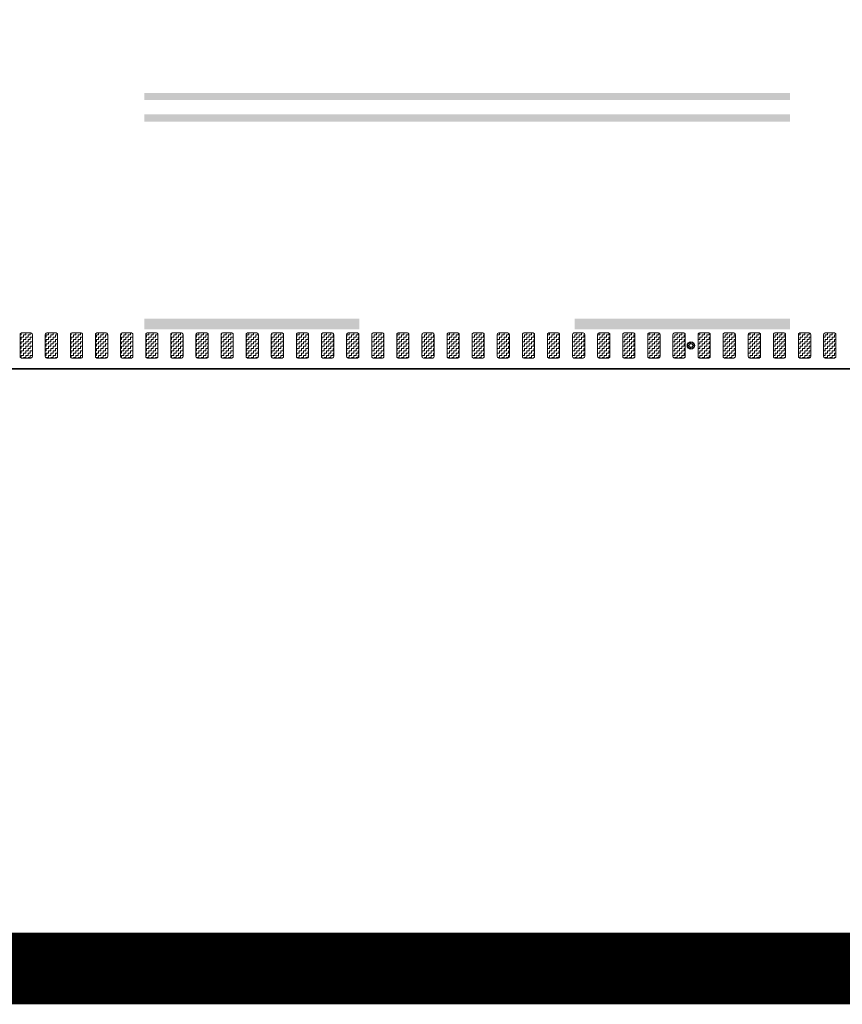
# Model space of a CAD drawing. Header units: metres. Extents: x -699 to 2316, y -1199 to 781.
# Tile 446 of 593: x 931 to 943, y -299 to -285. Entities that reach past the tile are written whole.
import ezdxf

# ---------------------------------------------------------------- set-up
doc = ezdxf.new("R2010")
doc.units = ezdxf.units.M
doc.linetypes.add('VW-3-3_STREEP', pattern=[6, 3, -3])
doc.linetypes.add('VW-9-3_STREEP', pattern=[12, 9, -3])
for name, color, linetype, lineweight in [('N-WA-IE-MEUBILAIR_WEGMEUBILAIR-S', 7, 'Continuous', 25), ('N-WA-VW-MARKERING_DYNAMISCH-G', 7, 'Continuous', 35), ('N-WE-VH-KANTVERHARDING-G', 210, 'Continuous', 35), ('N-WE-VW-MARKERING_LANGS_STREEP_33-G', 7, 'VW-3-3_STREEP', 13), ('N-WE-VW-MARKERING_LANGS_STREEP_93-G', 7, 'VW-9-3_STREEP', 13)]:
    doc.layers.add(name, color=color, linetype=linetype, lineweight=lineweight)
doc.layers.add('X-XX-AL-TEKENBLAD_VIEWPORT-G', color=7, linetype='Continuous', lineweight=18, plot=False)
pattern_1 = [(180, (0, 0), (-0.03175, -0.03175), [0.03175, -0.03175]), (270, (-0.03175, 0), (0.03175, -0.03175), [0.03175, -0.03175])]

# ---------------------------------------------------------------- blocks, each defined once
blk = doc.blocks.new('SIE-WEG_GLASBOLREFLECTOR-SO')
for p, q in [((-0.38, 0), (-0.2, 0)), ((-0.14, 0.14), (-0.26, 0.26)), ((0, 0.2), (0, 0.37)), ((0.14, 0.14), (0.27, 0.26)), ((0.2, 0), (0.37, 0)), ((-0.26, -0.27), (-0.14, -0.14)), ((0, -0.38), (0, -0.2)), ((0.27, -0.27), (0.14, -0.14))]:
    blk.add_line(p, q)
for radius in [0.375, 0.2]:
    blk.add_circle((0, 0), radius)
blk = doc.blocks.new('glasbol')
at = {"layer": 'N-WA-IE-MEUBILAIR_WEGMEUBILAIR-S'}
blk.add_blockref('SIE-WEG_GLASBOLREFLECTOR-SO', (0, 0), dxfattribs=at)

msp = doc.modelspace()

# ---------------------------------------------------------------- hatches: boundary and pattern name
at = {"layer": 'N-WA-VW-MARKERING_DYNAMISCH-G', "lineweight": 9}
h = msp.add_hatch(dxfattribs=at)
h.set_pattern_fill('ZIGZAG', color=8, scale=0.01, angle=180, style=0)
h.set_pattern_definition(pattern_1)
edge = h.paths.add_edge_path()
edge.add_line((931.2648, -289.3115), (931.3948, -289.3115))
edge.add_arc((931.3948, -289.3315), 0.02, 0, 90, ccw=False)
edge.add_line((931.4148, -289.3315), (931.4148, -289.6415))
edge.add_arc((931.3948, -289.6415), 0.02, 270, 360, ccw=False)
edge.add_line((931.3948, -289.6615), (931.2648, -289.6615))
edge.add_arc((931.2648, -289.6415), 0.02, 180, 270, ccw=False)
edge.add_line((931.2448, -289.6415), (931.2448, -289.3315))
edge.add_arc((931.2648, -289.3315), 0.02, 90, 180, ccw=False)
h = msp.add_hatch(dxfattribs=at)
h.set_pattern_fill('ZIGZAG', color=8, scale=0.01, angle=180, style=0)
h.set_pattern_definition(pattern_1)
edge = h.paths.add_edge_path()
edge.add_line((931.6148, -289.3115), (931.7448, -289.3115))
edge.add_arc((931.7448, -289.3315), 0.02, 0, 90, ccw=False)
edge.add_line((931.7648, -289.3315), (931.7648, -289.6415))
edge.add_arc((931.7448, -289.6415), 0.02, 270, 360, ccw=False)
edge.add_line((931.7448, -289.6615), (931.6148, -289.6615))
edge.add_arc((931.6148, -289.6415), 0.02, 180, 270, ccw=False)
edge.add_line((931.5948, -289.6415), (931.5948, -289.3315))
edge.add_arc((931.6148, -289.3315), 0.02, 90, 180, ccw=False)
h = msp.add_hatch(dxfattribs=at)
h.set_pattern_fill('ZIGZAG', color=8, scale=0.01, angle=180, style=0)
h.set_pattern_definition(pattern_1)
edge = h.paths.add_edge_path()
edge.add_line((931.9648, -289.3115), (932.0948, -289.3115))
edge.add_arc((932.0948, -289.3315), 0.02, 0, 90, ccw=False)
edge.add_line((932.1148, -289.3315), (932.1148, -289.6415))
edge.add_arc((932.0948, -289.6415), 0.02, 270, 360, ccw=False)
edge.add_line((932.0948, -289.6615), (931.9648, -289.6615))
edge.add_arc((931.9648, -289.6415), 0.02, 180, 270, ccw=False)
edge.add_line((931.9448, -289.6415), (931.9448, -289.3315))
edge.add_arc((931.9648, -289.3315), 0.02, 90, 180, ccw=False)
h = msp.add_hatch(dxfattribs=at)
h.set_pattern_fill('ZIGZAG', color=8, scale=0.01, angle=180, style=0)
h.set_pattern_definition(pattern_1)
edge = h.paths.add_edge_path()
edge.add_line((932.3148, -289.3115), (932.4448, -289.3115))
edge.add_arc((932.4448, -289.3315), 0.02, 0, 90, ccw=False)
edge.add_line((932.4648, -289.3315), (932.4648, -289.6415))
edge.add_arc((932.4448, -289.6415), 0.02, 270, 360, ccw=False)
edge.add_line((932.4448, -289.6615), (932.3148, -289.6615))
edge.add_arc((932.3148, -289.6415), 0.02, 180, 270, ccw=False)
edge.add_line((932.2948, -289.6415), (932.2948, -289.3315))
edge.add_arc((932.3148, -289.3315), 0.02, 90, 180, ccw=False)
h = msp.add_hatch(dxfattribs=at)
h.set_pattern_fill('ZIGZAG', color=8, scale=0.01, angle=180, style=0)
h.set_pattern_definition(pattern_1)
edge = h.paths.add_edge_path()
edge.add_line((932.6648, -289.3115), (932.7948, -289.3115))
edge.add_arc((932.7948, -289.3315), 0.02, 0, 90, ccw=False)
edge.add_line((932.8148, -289.3315), (932.8148, -289.6415))
edge.add_arc((932.7948, -289.6415), 0.02, 270, 360, ccw=False)
edge.add_line((932.7948, -289.6615), (932.6648, -289.6615))
edge.add_arc((932.6648, -289.6415), 0.02, 180, 270, ccw=False)
edge.add_line((932.6448, -289.6415), (932.6448, -289.3315))
edge.add_arc((932.6648, -289.3315), 0.02, 90, 180, ccw=False)
h = msp.add_hatch(dxfattribs=at)
h.set_pattern_fill('ZIGZAG', color=8, scale=0.01, angle=180, style=0)
h.set_pattern_definition(pattern_1)
edge = h.paths.add_edge_path()
edge.add_line((933.0148, -289.3115), (933.1448, -289.3115))
edge.add_arc((933.1448, -289.3315), 0.02, 0, 90, ccw=False)
edge.add_line((933.1648, -289.3315), (933.1648, -289.6415))
edge.add_arc((933.1448, -289.6415), 0.02, 270, 360, ccw=False)
edge.add_line((933.1448, -289.6615), (933.0148, -289.6615))
edge.add_arc((933.0148, -289.6415), 0.02, 180, 270, ccw=False)
edge.add_line((932.9948, -289.6415), (932.9948, -289.3315))
edge.add_arc((933.0148, -289.3315), 0.02, 90, 180, ccw=False)
h = msp.add_hatch(dxfattribs=at)
h.set_pattern_fill('ZIGZAG', color=8, scale=0.01, angle=180, style=0)
h.set_pattern_definition(pattern_1)
edge = h.paths.add_edge_path()
edge.add_line((933.3648, -289.3115), (933.4948, -289.3115))
edge.add_arc((933.4948, -289.3315), 0.02, 0, 90, ccw=False)
edge.add_line((933.5148, -289.3315), (933.5148, -289.6415))
edge.add_arc((933.4948, -289.6415), 0.02, 270, 360, ccw=False)
edge.add_line((933.4948, -289.6615), (933.3648, -289.6615))
edge.add_arc((933.3648, -289.6415), 0.02, 180, 270, ccw=False)
edge.add_line((933.3448, -289.6415), (933.3448, -289.3315))
edge.add_arc((933.3648, -289.3315), 0.02, 90, 180, ccw=False)
h = msp.add_hatch(dxfattribs=at)
h.set_pattern_fill('ZIGZAG', color=8, scale=0.01, angle=180, style=0)
h.set_pattern_definition(pattern_1)
edge = h.paths.add_edge_path()
edge.add_line((933.7148, -289.3115), (933.8448, -289.3115))
edge.add_arc((933.8448, -289.3315), 0.02, 0, 90, ccw=False)
edge.add_line((933.8648, -289.3315), (933.8648, -289.6415))
edge.add_arc((933.8448, -289.6415), 0.02, 270, 360, ccw=False)
edge.add_line((933.8448, -289.6615), (933.7148, -289.6615))
edge.add_arc((933.7148, -289.6415), 0.02, 180, 270, ccw=False)
edge.add_line((933.6948, -289.6415), (933.6948, -289.3315))
edge.add_arc((933.7148, -289.3315), 0.02, 90, 180, ccw=False)
h = msp.add_hatch(dxfattribs=at)
h.set_pattern_fill('ZIGZAG', color=8, scale=0.01, angle=180, style=0)
h.set_pattern_definition(pattern_1)
edge = h.paths.add_edge_path()
edge.add_line((934.0648, -289.3115), (934.1948, -289.3115))
edge.add_arc((934.1948, -289.3315), 0.02, 0, 90, ccw=False)
edge.add_line((934.2148, -289.3315), (934.2148, -289.6415))
edge.add_arc((934.1948, -289.6415), 0.02, 270, 360, ccw=False)
edge.add_line((934.1948, -289.6615), (934.0648, -289.6615))
edge.add_arc((934.0648, -289.6415), 0.02, 180, 270, ccw=False)
edge.add_line((934.0448, -289.6415), (934.0448, -289.3315))
edge.add_arc((934.0648, -289.3315), 0.02, 90, 180, ccw=False)
h = msp.add_hatch(dxfattribs=at)
h.set_pattern_fill('ZIGZAG', color=8, scale=0.01, angle=180, style=0)
h.set_pattern_definition(pattern_1)
edge = h.paths.add_edge_path()
edge.add_line((934.4148, -289.3115), (934.5448, -289.3115))
edge.add_arc((934.5448, -289.3315), 0.02, 0, 90, ccw=False)
edge.add_line((934.5648, -289.3315), (934.5648, -289.6415))
edge.add_arc((934.5448, -289.6415), 0.02, 270, 360, ccw=False)
edge.add_line((934.5448, -289.6615), (934.4148, -289.6615))
edge.add_arc((934.4148, -289.6415), 0.02, 180, 270, ccw=False)
edge.add_line((934.3948, -289.6415), (934.3948, -289.3315))
edge.add_arc((934.4148, -289.3315), 0.02, 90, 180, ccw=False)
h = msp.add_hatch(dxfattribs=at)
h.set_pattern_fill('ZIGZAG', color=8, scale=0.01, angle=180, style=0)
h.set_pattern_definition(pattern_1)
edge = h.paths.add_edge_path()
edge.add_line((934.7648, -289.3115), (934.8948, -289.3115))
edge.add_arc((934.8948, -289.3315), 0.02, 0, 90, ccw=False)
edge.add_line((934.9148, -289.3315), (934.9148, -289.6415))
edge.add_arc((934.8948, -289.6415), 0.02, 270, 360, ccw=False)
edge.add_line((934.8948, -289.6615), (934.7648, -289.6615))
edge.add_arc((934.7648, -289.6415), 0.02, 180, 270, ccw=False)
edge.add_line((934.7448, -289.6415), (934.7448, -289.3315))
edge.add_arc((934.7648, -289.3315), 0.02, 90, 180, ccw=False)
h = msp.add_hatch(dxfattribs=at)
h.set_pattern_fill('ZIGZAG', color=8, scale=0.01, angle=180, style=0)
h.set_pattern_definition(pattern_1)
edge = h.paths.add_edge_path()
edge.add_line((935.1148, -289.3115), (935.2448, -289.3115))
edge.add_arc((935.2448, -289.3315), 0.02, 0, 90, ccw=False)
edge.add_line((935.2648, -289.3315), (935.2648, -289.6415))
edge.add_arc((935.2448, -289.6415), 0.02, 270, 360, ccw=False)
edge.add_line((935.2448, -289.6615), (935.1148, -289.6615))
edge.add_arc((935.1148, -289.6415), 0.02, 180, 270, ccw=False)
edge.add_line((935.0948, -289.6415), (935.0948, -289.3315))
edge.add_arc((935.1148, -289.3315), 0.02, 90, 180, ccw=False)
h = msp.add_hatch(dxfattribs=at)
h.set_pattern_fill('ZIGZAG', color=8, scale=0.01, angle=180, style=0)
h.set_pattern_definition(pattern_1)
edge = h.paths.add_edge_path()
edge.add_line((935.4648, -289.3115), (935.5948, -289.3115))
edge.add_arc((935.5948, -289.3315), 0.02, 0, 90, ccw=False)
edge.add_line((935.6148, -289.3315), (935.6148, -289.6415))
edge.add_arc((935.5948, -289.6415), 0.02, 270, 360, ccw=False)
edge.add_line((935.5948, -289.6615), (935.4648, -289.6615))
edge.add_arc((935.4648, -289.6415), 0.02, 180, 270, ccw=False)
edge.add_line((935.4448, -289.6415), (935.4448, -289.3315))
edge.add_arc((935.4648, -289.3315), 0.02, 90, 180, ccw=False)
h = msp.add_hatch(dxfattribs=at)
h.set_pattern_fill('ZIGZAG', color=8, scale=0.01, angle=180, style=0)
h.set_pattern_definition(pattern_1)
edge = h.paths.add_edge_path()
edge.add_line((935.8148, -289.3115), (935.9448, -289.3115))
edge.add_arc((935.9448, -289.3315), 0.02, 0, 90, ccw=False)
edge.add_line((935.9648, -289.3315), (935.9648, -289.6415))
edge.add_arc((935.9448, -289.6415), 0.02, 270, 360, ccw=False)
edge.add_line((935.9448, -289.6615), (935.8148, -289.6615))
edge.add_arc((935.8148, -289.6415), 0.02, 180, 270, ccw=False)
edge.add_line((935.7948, -289.6415), (935.7948, -289.3315))
edge.add_arc((935.8148, -289.3315), 0.02, 90, 180, ccw=False)
h = msp.add_hatch(dxfattribs=at)
h.set_pattern_fill('ZIGZAG', color=8, scale=0.01, angle=180, style=0)
h.set_pattern_definition(pattern_1)
edge = h.paths.add_edge_path()
edge.add_line((936.1648, -289.3115), (936.2948, -289.3115))
edge.add_arc((936.2948, -289.3315), 0.02, 0, 90, ccw=False)
edge.add_line((936.3148, -289.3315), (936.3148, -289.6415))
edge.add_arc((936.2948, -289.6415), 0.02, 270, 360, ccw=False)
edge.add_line((936.2948, -289.6615), (936.1648, -289.6615))
edge.add_arc((936.1648, -289.6415), 0.02, 180, 270, ccw=False)
edge.add_line((936.1448, -289.6415), (936.1448, -289.3315))
edge.add_arc((936.1648, -289.3315), 0.02, 90, 180, ccw=False)
h = msp.add_hatch(dxfattribs=at)
h.set_pattern_fill('ZIGZAG', color=8, scale=0.01, angle=180, style=0)
h.set_pattern_definition(pattern_1)
edge = h.paths.add_edge_path()
edge.add_line((936.5148, -289.3115), (936.6448, -289.3115))
edge.add_arc((936.6448, -289.3315), 0.02, 0, 90, ccw=False)
edge.add_line((936.6648, -289.3315), (936.6648, -289.6415))
edge.add_arc((936.6448, -289.6415), 0.02, 270, 360, ccw=False)
edge.add_line((936.6448, -289.6615), (936.5148, -289.6615))
edge.add_arc((936.5148, -289.6415), 0.02, 180, 270, ccw=False)
edge.add_line((936.4948, -289.6415), (936.4948, -289.3315))
edge.add_arc((936.5148, -289.3315), 0.02, 90, 180, ccw=False)
h = msp.add_hatch(dxfattribs=at)
h.set_pattern_fill('ZIGZAG', color=8, scale=0.01, angle=180, style=0)
h.set_pattern_definition(pattern_1)
edge = h.paths.add_edge_path()
edge.add_line((936.8648, -289.3115), (936.9948, -289.3115))
edge.add_arc((936.9948, -289.3315), 0.02, 0, 90, ccw=False)
edge.add_line((937.0148, -289.3315), (937.0148, -289.6415))
edge.add_arc((936.9948, -289.6415), 0.02, 270, 360, ccw=False)
edge.add_line((936.9948, -289.6615), (936.8648, -289.6615))
edge.add_arc((936.8648, -289.6415), 0.02, 180, 270, ccw=False)
edge.add_line((936.8448, -289.6415), (936.8448, -289.3315))
edge.add_arc((936.8648, -289.3315), 0.02, 90, 180, ccw=False)
h = msp.add_hatch(dxfattribs=at)
h.set_pattern_fill('ZIGZAG', color=8, scale=0.01, angle=180, style=0)
h.set_pattern_definition(pattern_1)
edge = h.paths.add_edge_path()
edge.add_line((937.2148, -289.3115), (937.3448, -289.3115))
edge.add_arc((937.3448, -289.3315), 0.02, 0, 90, ccw=False)
edge.add_line((937.3648, -289.3315), (937.3648, -289.6415))
edge.add_arc((937.3448, -289.6415), 0.02, 270, 360, ccw=False)
edge.add_line((937.3448, -289.6615), (937.2148, -289.6615))
edge.add_arc((937.2148, -289.6415), 0.02, 180, 270, ccw=False)
edge.add_line((937.1948, -289.6415), (937.1948, -289.3315))
edge.add_arc((937.2148, -289.3315), 0.02, 90, 180, ccw=False)
h = msp.add_hatch(dxfattribs=at)
h.set_pattern_fill('ZIGZAG', color=8, scale=0.01, angle=180, style=0)
h.set_pattern_definition(pattern_1)
edge = h.paths.add_edge_path()
edge.add_line((937.5648, -289.3115), (937.6948, -289.3115))
edge.add_arc((937.6948, -289.3315), 0.02, 0, 90, ccw=False)
edge.add_line((937.7148, -289.3315), (937.7148, -289.6415))
edge.add_arc((937.6948, -289.6415), 0.02, 270, 360, ccw=False)
edge.add_line((937.6948, -289.6615), (937.5648, -289.6615))
edge.add_arc((937.5648, -289.6415), 0.02, 180, 270, ccw=False)
edge.add_line((937.5448, -289.6415), (937.5448, -289.3315))
edge.add_arc((937.5648, -289.3315), 0.02, 90, 180, ccw=False)
h = msp.add_hatch(dxfattribs=at)
h.set_pattern_fill('ZIGZAG', color=8, scale=0.01, angle=180, style=0)
h.set_pattern_definition(pattern_1)
edge = h.paths.add_edge_path()
edge.add_line((937.9148, -289.3115), (938.0448, -289.3115))
edge.add_arc((938.0448, -289.3315), 0.02, 0, 90, ccw=False)
edge.add_line((938.0648, -289.3315), (938.0648, -289.6415))
edge.add_arc((938.0448, -289.6415), 0.02, 270, 360, ccw=False)
edge.add_line((938.0448, -289.6615), (937.9148, -289.6615))
edge.add_arc((937.9148, -289.6415), 0.02, 180, 270, ccw=False)
edge.add_line((937.8948, -289.6415), (937.8948, -289.3315))
edge.add_arc((937.9148, -289.3315), 0.02, 90, 180, ccw=False)
h = msp.add_hatch(dxfattribs=at)
h.set_pattern_fill('ZIGZAG', color=8, scale=0.01, angle=180, style=0)
h.set_pattern_definition(pattern_1)
edge = h.paths.add_edge_path()
edge.add_line((938.2648, -289.3115), (938.3948, -289.3115))
edge.add_arc((938.3948, -289.3315), 0.02, 0, 90, ccw=False)
edge.add_line((938.4148, -289.3315), (938.4148, -289.6415))
edge.add_arc((938.3948, -289.6415), 0.02, 270, 360, ccw=False)
edge.add_line((938.3948, -289.6615), (938.2648, -289.6615))
edge.add_arc((938.2648, -289.6415), 0.02, 180, 270, ccw=False)
edge.add_line((938.2448, -289.6415), (938.2448, -289.3315))
edge.add_arc((938.2648, -289.3315), 0.02, 90, 180, ccw=False)
h = msp.add_hatch(dxfattribs=at)
h.set_pattern_fill('ZIGZAG', color=8, scale=0.01, angle=180, style=0)
h.set_pattern_definition(pattern_1)
edge = h.paths.add_edge_path()
edge.add_line((938.6148, -289.3115), (938.7448, -289.3115))
edge.add_arc((938.7448, -289.3315), 0.02, 0, 90, ccw=False)
edge.add_line((938.7648, -289.3315), (938.7648, -289.6415))
edge.add_arc((938.7448, -289.6415), 0.02, 270, 360, ccw=False)
edge.add_line((938.7448, -289.6615), (938.6148, -289.6615))
edge.add_arc((938.6148, -289.6415), 0.02, 180, 270, ccw=False)
edge.add_line((938.5948, -289.6415), (938.5948, -289.3315))
edge.add_arc((938.6148, -289.3315), 0.02, 90, 180, ccw=False)
h = msp.add_hatch(dxfattribs=at)
h.set_pattern_fill('ZIGZAG', color=8, scale=0.01, angle=180, style=0)
h.set_pattern_definition(pattern_1)
edge = h.paths.add_edge_path()
edge.add_line((938.9648, -289.3115), (939.0948, -289.3115))
edge.add_arc((939.0948, -289.3315), 0.02, 0, 90, ccw=False)
edge.add_line((939.1148, -289.3315), (939.1148, -289.6415))
edge.add_arc((939.0948, -289.6415), 0.02, 270, 360, ccw=False)
edge.add_line((939.0948, -289.6615), (938.9648, -289.6615))
edge.add_arc((938.9648, -289.6415), 0.02, 180, 270, ccw=False)
edge.add_line((938.9448, -289.6415), (938.9448, -289.3315))
edge.add_arc((938.9648, -289.3315), 0.02, 90, 180, ccw=False)
h = msp.add_hatch(dxfattribs=at)
h.set_pattern_fill('ZIGZAG', color=8, scale=0.01, angle=180, style=0)
h.set_pattern_definition(pattern_1)
edge = h.paths.add_edge_path()
edge.add_line((939.3148, -289.3115), (939.4448, -289.3115))
edge.add_arc((939.4448, -289.3315), 0.02, 0, 90, ccw=False)
edge.add_line((939.4648, -289.3315), (939.4648, -289.6415))
edge.add_arc((939.4448, -289.6415), 0.02, 270, 360, ccw=False)
edge.add_line((939.4448, -289.6615), (939.3148, -289.6615))
edge.add_arc((939.3148, -289.6415), 0.02, 180, 270, ccw=False)
edge.add_line((939.2948, -289.6415), (939.2948, -289.3315))
edge.add_arc((939.3148, -289.3315), 0.02, 90, 180, ccw=False)
h = msp.add_hatch(dxfattribs=at)
h.set_pattern_fill('ZIGZAG', color=8, scale=0.01, angle=180, style=0)
h.set_pattern_definition(pattern_1)
edge = h.paths.add_edge_path()
edge.add_line((939.6648, -289.3115), (939.7948, -289.3115))
edge.add_arc((939.7948, -289.3315), 0.02, 0, 90, ccw=False)
edge.add_line((939.8148, -289.3315), (939.8148, -289.6415))
edge.add_arc((939.7948, -289.6415), 0.02, 270, 360, ccw=False)
edge.add_line((939.7948, -289.6615), (939.6648, -289.6615))
edge.add_arc((939.6648, -289.6415), 0.02, 180, 270, ccw=False)
edge.add_line((939.6448, -289.6415), (939.6448, -289.3315))
edge.add_arc((939.6648, -289.3315), 0.02, 90, 180, ccw=False)
h = msp.add_hatch(dxfattribs=at)
h.set_pattern_fill('ZIGZAG', color=8, scale=0.01, angle=180, style=0)
h.set_pattern_definition(pattern_1)
edge = h.paths.add_edge_path()
edge.add_line((940.0148, -289.3115), (940.1448, -289.3115))
edge.add_arc((940.1448, -289.3315), 0.02, 0, 90, ccw=False)
edge.add_line((940.1648, -289.3315), (940.1648, -289.6415))
edge.add_arc((940.1448, -289.6415), 0.02, 270, 360, ccw=False)
edge.add_line((940.1448, -289.6615), (940.0148, -289.6615))
edge.add_arc((940.0148, -289.6415), 0.02, 180, 270, ccw=False)
edge.add_line((939.9948, -289.6415), (939.9948, -289.3315))
edge.add_arc((940.0148, -289.3315), 0.02, 90, 180, ccw=False)
h = msp.add_hatch(dxfattribs=at)
h.set_pattern_fill('ZIGZAG', color=8, scale=0.01, angle=180, style=0)
h.set_pattern_definition(pattern_1)
edge = h.paths.add_edge_path()
edge.add_line((940.3648, -289.3115), (940.4948, -289.3115))
edge.add_arc((940.4948, -289.3315), 0.02, 0, 90, ccw=False)
edge.add_line((940.5148, -289.3315), (940.5148, -289.6415))
edge.add_arc((940.4948, -289.6415), 0.02, 270, 360, ccw=False)
edge.add_line((940.4948, -289.6615), (940.3648, -289.6615))
edge.add_arc((940.3648, -289.6415), 0.02, 180, 270, ccw=False)
edge.add_line((940.3448, -289.6415), (940.3448, -289.3315))
edge.add_arc((940.3648, -289.3315), 0.02, 90, 180, ccw=False)
h = msp.add_hatch(dxfattribs=at)
h.set_pattern_fill('ZIGZAG', color=8, scale=0.01, angle=180, style=0)
h.set_pattern_definition(pattern_1)
edge = h.paths.add_edge_path()
edge.add_line((940.7148, -289.3115), (940.8448, -289.3115))
edge.add_arc((940.8448, -289.3315), 0.02, 0, 90, ccw=False)
edge.add_line((940.8648, -289.3315), (940.8648, -289.6415))
edge.add_arc((940.8448, -289.6415), 0.02, 270, 360, ccw=False)
edge.add_line((940.8448, -289.6615), (940.7148, -289.6615))
edge.add_arc((940.7148, -289.6415), 0.02, 180, 270, ccw=False)
edge.add_line((940.6948, -289.6415), (940.6948, -289.3315))
edge.add_arc((940.7148, -289.3315), 0.02, 90, 180, ccw=False)
h = msp.add_hatch(dxfattribs=at)
h.set_pattern_fill('ZIGZAG', color=8, scale=0.01, angle=180, style=0)
h.set_pattern_definition(pattern_1)
edge = h.paths.add_edge_path()
edge.add_line((941.0648, -289.3115), (941.1948, -289.3115))
edge.add_arc((941.1948, -289.3315), 0.02, 0, 90, ccw=False)
edge.add_line((941.2148, -289.3315), (941.2148, -289.6415))
edge.add_arc((941.1948, -289.6415), 0.02, 270, 360, ccw=False)
edge.add_line((941.1948, -289.6615), (941.0648, -289.6615))
edge.add_arc((941.0648, -289.6415), 0.02, 180, 270, ccw=False)
edge.add_line((941.0448, -289.6415), (941.0448, -289.3315))
edge.add_arc((941.0648, -289.3315), 0.02, 90, 180, ccw=False)
h = msp.add_hatch(dxfattribs=at)
h.set_pattern_fill('ZIGZAG', color=8, scale=0.01, angle=180, style=0)
h.set_pattern_definition(pattern_1)
edge = h.paths.add_edge_path()
edge.add_line((941.4148, -289.3115), (941.5448, -289.3115))
edge.add_arc((941.5448, -289.3315), 0.02, 0, 90, ccw=False)
edge.add_line((941.5648, -289.3315), (941.5648, -289.6415))
edge.add_arc((941.5448, -289.6415), 0.02, 270, 360, ccw=False)
edge.add_line((941.5448, -289.6615), (941.4148, -289.6615))
edge.add_arc((941.4148, -289.6415), 0.02, 180, 270, ccw=False)
edge.add_line((941.3948, -289.6415), (941.3948, -289.3315))
edge.add_arc((941.4148, -289.3315), 0.02, 90, 180, ccw=False)
h = msp.add_hatch(dxfattribs=at)
h.set_pattern_fill('ZIGZAG', color=8, scale=0.01, angle=180, style=0)
h.set_pattern_definition(pattern_1)
edge = h.paths.add_edge_path()
edge.add_line((941.7648, -289.3115), (941.8948, -289.3115))
edge.add_arc((941.8948, -289.3315), 0.02, 0, 90, ccw=False)
edge.add_line((941.9148, -289.3315), (941.9148, -289.6415))
edge.add_arc((941.8948, -289.6415), 0.02, 270, 360, ccw=False)
edge.add_line((941.8948, -289.6615), (941.7648, -289.6615))
edge.add_arc((941.7648, -289.6415), 0.02, 180, 270, ccw=False)
edge.add_line((941.7448, -289.6415), (941.7448, -289.3315))
edge.add_arc((941.7648, -289.3315), 0.02, 90, 180, ccw=False)
h = msp.add_hatch(dxfattribs=at)
h.set_pattern_fill('ZIGZAG', color=8, scale=0.01, angle=180, style=0)
h.set_pattern_definition(pattern_1)
edge = h.paths.add_edge_path()
edge.add_line((942.1148, -289.3115), (942.2448, -289.3115))
edge.add_arc((942.2448, -289.3315), 0.02, 0, 90, ccw=False)
edge.add_line((942.2648, -289.3315), (942.2648, -289.6415))
edge.add_arc((942.2448, -289.6415), 0.02, 270, 360, ccw=False)
edge.add_line((942.2448, -289.6615), (942.1148, -289.6615))
edge.add_arc((942.1148, -289.6415), 0.02, 180, 270, ccw=False)
edge.add_line((942.0948, -289.6415), (942.0948, -289.3315))
edge.add_arc((942.1148, -289.3315), 0.02, 90, 180, ccw=False)
h = msp.add_hatch(dxfattribs=at)
h.set_pattern_fill('ZIGZAG', color=8, scale=0.01, angle=180, style=0)
h.set_pattern_definition(pattern_1)
edge = h.paths.add_edge_path()
edge.add_line((942.4648, -289.3115), (942.5948, -289.3115))
edge.add_arc((942.5948, -289.3315), 0.02, 0, 90, ccw=False)
edge.add_line((942.6148, -289.3315), (942.6148, -289.6415))
edge.add_arc((942.5948, -289.6415), 0.02, 270, 360, ccw=False)
edge.add_line((942.5948, -289.6615), (942.4648, -289.6615))
edge.add_arc((942.4648, -289.6415), 0.02, 180, 270, ccw=False)
edge.add_line((942.4448, -289.6415), (942.4448, -289.3315))
edge.add_arc((942.4648, -289.3315), 0.02, 90, 180, ccw=False)

# ---------------------------------------------------------------- linework, layer by layer
at = {"layer": 'N-WA-VW-MARKERING_DYNAMISCH-G', "color": 8, "lineweight": 9}
for points in [[(931.2648, -289.3115), (931.3948, -289.3115, -0.4142136), (931.4148, -289.3315), (931.4148, -289.6415, -0.4142136), (931.3948, -289.6615), (931.2648, -289.6615, -0.4142136), (931.2448, -289.6415), (931.2448, -289.3315, -0.4142136)], [(931.6148, -289.3115), (931.7448, -289.3115, -0.4142136), (931.7648, -289.3315), (931.7648, -289.6415, -0.4142136), (931.7448, -289.6615), (931.6148, -289.6615, -0.4142136), (931.5948, -289.6415), (931.5948, -289.3315, -0.4142136)], [(931.9648, -289.3115), (932.0948, -289.3115, -0.4142136), (932.1148, -289.3315), (932.1148, -289.6415, -0.4142136), (932.0948, -289.6615), (931.9648, -289.6615, -0.4142136), (931.9448, -289.6415), (931.9448, -289.3315, -0.4142136)], [(932.3148, -289.3115), (932.4448, -289.3115, -0.4142136), (932.4648, -289.3315), (932.4648, -289.6415, -0.4142136), (932.4448, -289.6615), (932.3148, -289.6615, -0.4142136), (932.2948, -289.6415), (932.2948, -289.3315, -0.4142136)], [(932.6648, -289.3115), (932.7948, -289.3115, -0.4142136), (932.8148, -289.3315), (932.8148, -289.6415, -0.4142136), (932.7948, -289.6615), (932.6648, -289.6615, -0.4142136), (932.6448, -289.6415), (932.6448, -289.3315, -0.4142136)], [(933.0148, -289.3115), (933.1448, -289.3115, -0.4142136), (933.1648, -289.3315), (933.1648, -289.6415, -0.4142136), (933.1448, -289.6615), (933.0148, -289.6615, -0.4142136), (932.9948, -289.6415), (932.9948, -289.3315, -0.4142136)], [(933.3648, -289.3115), (933.4948, -289.3115, -0.4142136), (933.5148, -289.3315), (933.5148, -289.6415, -0.4142136), (933.4948, -289.6615), (933.3648, -289.6615, -0.4142136), (933.3448, -289.6415), (933.3448, -289.3315, -0.4142136)], [(933.7148, -289.3115), (933.8448, -289.3115, -0.4142136), (933.8648, -289.3315), (933.8648, -289.6415, -0.4142136), (933.8448, -289.6615), (933.7148, -289.6615, -0.4142136), (933.6948, -289.6415), (933.6948, -289.3315, -0.4142136)], [(934.0648, -289.3115), (934.1948, -289.3115, -0.4142136), (934.2148, -289.3315), (934.2148, -289.6415, -0.4142136), (934.1948, -289.6615), (934.0648, -289.6615, -0.4142136), (934.0448, -289.6415), (934.0448, -289.3315, -0.4142136)], [(934.4148, -289.3115), (934.5448, -289.3115, -0.4142136), (934.5648, -289.3315), (934.5648, -289.6415, -0.4142136), (934.5448, -289.6615), (934.4148, -289.6615, -0.4142136), (934.3948, -289.6415), (934.3948, -289.3315, -0.4142136)], [(934.7648, -289.3115), (934.8948, -289.3115, -0.4142136), (934.9148, -289.3315), (934.9148, -289.6415, -0.4142136), (934.8948, -289.6615), (934.7648, -289.6615, -0.4142136), (934.7448, -289.6415), (934.7448, -289.3315, -0.4142136)], [(935.1148, -289.3115), (935.2448, -289.3115, -0.4142136), (935.2648, -289.3315), (935.2648, -289.6415, -0.4142136), (935.2448, -289.6615), (935.1148, -289.6615, -0.4142136), (935.0948, -289.6415), (935.0948, -289.3315, -0.4142136)], [(935.4648, -289.3115), (935.5948, -289.3115, -0.4142136), (935.6148, -289.3315), (935.6148, -289.6415, -0.4142136), (935.5948, -289.6615), (935.4648, -289.6615, -0.4142136), (935.4448, -289.6415), (935.4448, -289.3315, -0.4142136)], [(935.8148, -289.3115), (935.9448, -289.3115, -0.4142136), (935.9648, -289.3315), (935.9648, -289.6415, -0.4142136), (935.9448, -289.6615), (935.8148, -289.6615, -0.4142136), (935.7948, -289.6415), (935.7948, -289.3315, -0.4142136)], [(936.1648, -289.3115), (936.2948, -289.3115, -0.4142136), (936.3148, -289.3315), (936.3148, -289.6415, -0.4142136), (936.2948, -289.6615), (936.1648, -289.6615, -0.4142136), (936.1448, -289.6415), (936.1448, -289.3315, -0.4142136)], [(936.5148, -289.3115), (936.6448, -289.3115, -0.4142136), (936.6648, -289.3315), (936.6648, -289.6415, -0.4142136), (936.6448, -289.6615), (936.5148, -289.6615, -0.4142136), (936.4948, -289.6415), (936.4948, -289.3315, -0.4142136)], [(936.8648, -289.3115), (936.9948, -289.3115, -0.4142136), (937.0148, -289.3315), (937.0148, -289.6415, -0.4142136), (936.9948, -289.6615), (936.8648, -289.6615, -0.4142136), (936.8448, -289.6415), (936.8448, -289.3315, -0.4142136)], [(937.2148, -289.3115), (937.3448, -289.3115, -0.4142136), (937.3648, -289.3315), (937.3648, -289.6415, -0.4142136), (937.3448, -289.6615), (937.2148, -289.6615, -0.4142136), (937.1948, -289.6415), (937.1948, -289.3315, -0.4142136)], [(937.5648, -289.3115), (937.6948, -289.3115, -0.4142136), (937.7148, -289.3315), (937.7148, -289.6415, -0.4142136), (937.6948, -289.6615), (937.5648, -289.6615, -0.4142136), (937.5448, -289.6415), (937.5448, -289.3315, -0.4142136)], [(937.9148, -289.3115), (938.0448, -289.3115, -0.4142136), (938.0648, -289.3315), (938.0648, -289.6415, -0.4142136), (938.0448, -289.6615), (937.9148, -289.6615, -0.4142136), (937.8948, -289.6415), (937.8948, -289.3315, -0.4142136)], [(938.2648, -289.3115), (938.3948, -289.3115, -0.4142136), (938.4148, -289.3315), (938.4148, -289.6415, -0.4142136), (938.3948, -289.6615), (938.2648, -289.6615, -0.4142136), (938.2448, -289.6415), (938.2448, -289.3315, -0.4142136)], [(938.6148, -289.3115), (938.7448, -289.3115, -0.4142136), (938.7648, -289.3315), (938.7648, -289.6415, -0.4142136), (938.7448, -289.6615), (938.6148, -289.6615, -0.4142136), (938.5948, -289.6415), (938.5948, -289.3315, -0.4142136)], [(938.9648, -289.3115), (939.0948, -289.3115, -0.4142136), (939.1148, -289.3315), (939.1148, -289.6415, -0.4142136), (939.0948, -289.6615), (938.9648, -289.6615, -0.4142136), (938.9448, -289.6415), (938.9448, -289.3315, -0.4142136)], [(939.3148, -289.3115), (939.4448, -289.3115, -0.4142136), (939.4648, -289.3315), (939.4648, -289.6415, -0.4142136), (939.4448, -289.6615), (939.3148, -289.6615, -0.4142136), (939.2948, -289.6415), (939.2948, -289.3315, -0.4142136)], [(939.6648, -289.3115), (939.7948, -289.3115, -0.4142136), (939.8148, -289.3315), (939.8148, -289.6415, -0.4142136), (939.7948, -289.6615), (939.6648, -289.6615, -0.4142136), (939.6448, -289.6415), (939.6448, -289.3315, -0.4142136)], [(940.0148, -289.3115), (940.1448, -289.3115, -0.4142136), (940.1648, -289.3315), (940.1648, -289.6415, -0.4142136), (940.1448, -289.6615), (940.0148, -289.6615, -0.4142136), (939.9948, -289.6415), (939.9948, -289.3315, -0.4142136)], [(940.3648, -289.3115), (940.4948, -289.3115, -0.4142136), (940.5148, -289.3315), (940.5148, -289.6415, -0.4142136), (940.4948, -289.6615), (940.3648, -289.6615, -0.4142136), (940.3448, -289.6415), (940.3448, -289.3315, -0.4142136)], [(940.7148, -289.3115), (940.8448, -289.3115, -0.4142136), (940.8648, -289.3315), (940.8648, -289.6415, -0.4142136), (940.8448, -289.6615), (940.7148, -289.6615, -0.4142136), (940.6948, -289.6415), (940.6948, -289.3315, -0.4142136)], [(941.0648, -289.3115), (941.1948, -289.3115, -0.4142136), (941.2148, -289.3315), (941.2148, -289.6415, -0.4142136), (941.1948, -289.6615), (941.0648, -289.6615, -0.4142136), (941.0448, -289.6415), (941.0448, -289.3315, -0.4142136)], [(941.4148, -289.3115), (941.5448, -289.3115, -0.4142136), (941.5648, -289.3315), (941.5648, -289.6415, -0.4142136), (941.5448, -289.6615), (941.4148, -289.6615, -0.4142136), (941.3948, -289.6415), (941.3948, -289.3315, -0.4142136)], [(941.7648, -289.3115), (941.8948, -289.3115, -0.4142136), (941.9148, -289.3315), (941.9148, -289.6415, -0.4142136), (941.8948, -289.6615), (941.7648, -289.6615, -0.4142136), (941.7448, -289.6415), (941.7448, -289.3315, -0.4142136)], [(942.1148, -289.3115), (942.2448, -289.3115, -0.4142136), (942.2648, -289.3315), (942.2648, -289.6415, -0.4142136), (942.2448, -289.6615), (942.1148, -289.6615, -0.4142136), (942.0948, -289.6415), (942.0948, -289.3315, -0.4142136)], [(942.4648, -289.3115), (942.5948, -289.3115, -0.4142136), (942.6148, -289.3315), (942.6148, -289.6415, -0.4142136), (942.5948, -289.6615), (942.4648, -289.6615, -0.4142136), (942.4448, -289.6415), (942.4448, -289.3315, -0.4142136)]]:
    msp.add_lwpolyline(points, format="xyb", close=True, dxfattribs=at)
at = {"layer": 'N-WE-VH-KANTVERHARDING-G'}
msp.add_line((883.2321, -289.8115), (978.3951, -289.8115), dxfattribs=at)
at = {"layer": 'N-WE-VW-MARKERING_LANGS_STREEP_33-G', "color": 253, "linetype": 'Continuous'}
for points in [[(932.9747, -289.2615), (935.9747, -289.2615), (932.9747, -289.1115), (935.9747, -289.1115)], [(938.9747, -289.2615), (941.9747, -289.2615), (938.9747, -289.1115), (941.9747, -289.1115)]]:
    msp.add_solid(points, dxfattribs=at)
at = {"layer": 'N-WE-VW-MARKERING_LANGS_STREEP_93-G', "color": 253, "linetype": 'Continuous'}
for points in [[(932.9747, -285.9615), (941.9747, -285.9615), (932.9747, -286.0615), (941.9747, -286.0615)], [(932.9747, -286.3615), (941.9747, -286.3615), (932.9747, -286.2615), (941.9747, -286.2615)]]:
    msp.add_solid(points, dxfattribs=at)
at = {"layer": 'X-XX-AL-TEKENBLAD_VIEWPORT-G', "color": 3, "const_width": 1}
msp.add_lwpolyline([(749.0799, -298.1762), (1099.9642, -298.1762), (1099.9642, -17.5014), (749.0799, -17.5014)], close=True, dxfattribs=at)

# ---------------------------------------------------------------- block references
at = {"layer": 'N-WA-IE-MEUBILAIR_WEGMEUBILAIR-S', "xscale": 0.1333332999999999, "yscale": 0.1333332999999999, "zscale": 0.1333332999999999, "rotation": 0.1723155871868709}
msp.add_blockref('glasbol', (940.595, -289.4865), dxfattribs=at)

doc.saveas('drawing.dxf')
